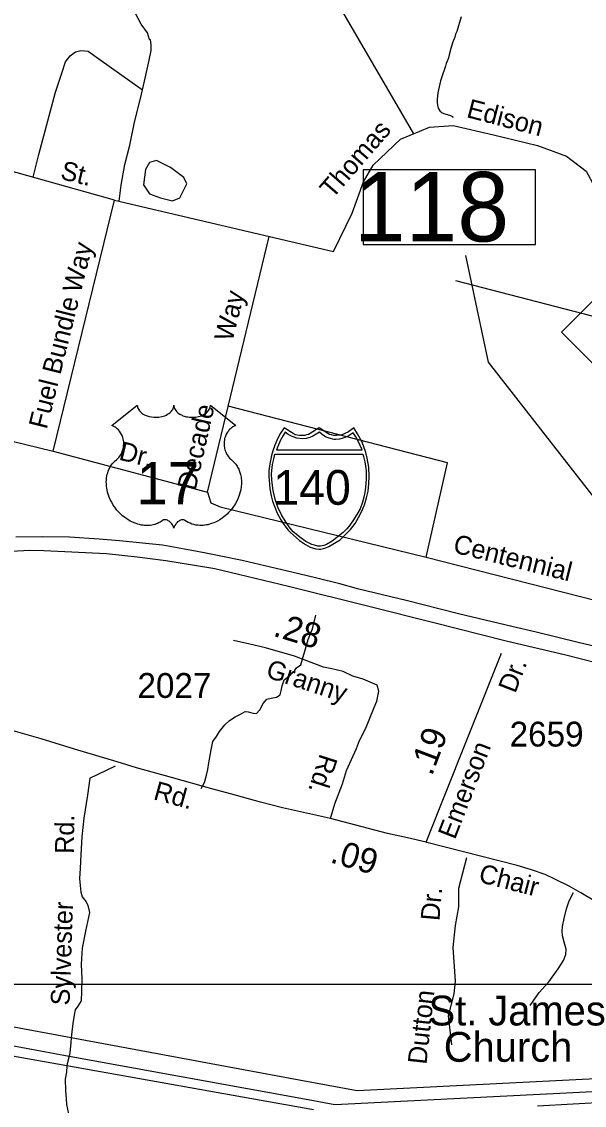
# Model space of a CAD drawing. Extents: x 2290055 to 2389491, y 66597 to 237875.
# Drawn here: x 2321796 to 2324627, y 206121 to 211575 of the extents above; entities that cross this region are included whole.
import ezdxf

# ---------------------------------------------------------------- set-up
doc = ezdxf.new("R2010")
doc.units = 0
for name, color, linetype in [('Exist Boundary Political Urban Extension UEB', 7, 'Continuous'), ('Exist Cultural Church Label', 7, 'Continuous'), ('Exist Hydrographic Creek Single Shore', 7, 'Continuous'), ('Exist Hydrographic Pond Under 1500 Sq Ft', 7, 'Continuous'), ('Exist Road Non-System Type 51', 7, 'Continuous'), ('Exist Road Non-System Type 51 Label', 7, 'Continuous'), ('Exist Road Primary Interstate Divided Center Attributed', 7, 'Continuous'), ('Exist Road Primary Interstate Shield CELL', 7, 'Continuous'), ('Exist Road Primary Interstate Shield Number Label', 7, 'Continuous'), ('Exist Road Primary Interstate Structure Standard Bridge Number Label', 7, 'Continuous'), ('Exist Road Primary NC Shield CELL', 7, 'Continuous'), ('Exist Road Primary US Shield CELL', 7, 'Continuous'), ('Exist Road Primary US Shield Number Label', 7, 'Continuous'), ('Exist Road Secondary Mileage Hundredths English Label', 7, 'Continuous'), ('Exist Road Secondary Type 41 Attributed', 7, 'Continuous'), ('Exist Road Secondary Type 51 Attributed', 7, 'Continuous'), ('Exist Road Secondary Type 51 Label', 7, 'Continuous'), ('Exist Road Secondary Type 51 Number Label', 7, 'Continuous'), ('Exist Utilities Electrical Transmission Line', 7, 'Continuous'), ('Map Preparation Inset Cut Line', 7, 'Continuous')]:
    doc.layers.add(name, color=color, linetype=linetype)

msp = doc.modelspace()

# ---------------------------------------------------------------- linework, layer by layer
at = {"layer": 'Exist Boundary Political Urban Extension UEB'}
msp.add_line((2323192.2, 206247.4), (2322045.3, 206460.6), dxfattribs=at)
for points in [[(2322045.3, 206460.6), (2319967.3, 206846.8), (2316470, 207462), (2316449.6, 207384.5)], [(2325496, 206294.9), (2325184.4, 206279.7), (2323483.8, 206193.2), (2323192.2, 206247.4)]]:
    msp.add_lwpolyline(points, dxfattribs=at)
at = {"layer": 'Exist Hydrographic Creek Single Shore'}
msp.add_lwpolyline([(2324008, 211600.2), (2323985, 211526.2), (2323979.5, 211511.8), (2323975.2, 211497.2), (2323964, 211468.9), (2323955, 211439.9), (2323946.7, 211409.2), (2323943.5, 211393.6), (2323938.5, 211379.4), (2323932, 211365.6), (2323928, 211350.9), (2323908.5, 211292.5), (2323902.7, 211278.4), (2323890.2, 211217.3), (2323887, 211186.1), (2323886.5, 211170.5), (2323887.7, 211155.5), (2323892.2, 211140.7), (2323900, 211127.2), (2323911, 211116.9), (2323925, 211110.8), (2323954.2, 211102.8), (2323963.5, 211097.3), (2323965.5, 211092.8)], dxfattribs=at)
at = {"layer": 'Exist Hydrographic Pond Under 1500 Sq Ft'}
msp.add_lwpolyline([(2322611.4, 210790.5), (2322545.3, 210841.3), (2322474.2, 210876.9), (2322438.6, 210866.8), (2322418.3, 210831.1), (2322408.1, 210754.9), (2322438.6, 210709.1), (2322494.5, 210688.7), (2322555.5, 210673.5), (2322591.1, 210688.7), (2322611.4, 210729.4), (2322626.6, 210759.9)], close=True, dxfattribs=at)
at = {"layer": 'Exist Road Non-System Type 51'}
for points in [[(2322243, 212851.4), (2322448.4, 212804.7), (2322616.6, 212766.4), (2322639.6, 212754.9), (2322739, 212655.4), (2322922.6, 212479.4), (2322968.5, 212418.2), (2323018.2, 212364.6), (2323121.5, 212154.1), (2323362.4, 211706.4), (2323767.3, 211010.4)], [(2322286.7, 210671.8), (2322295.8, 210752.4), (2322315.6, 210857.2), (2322339.8, 210954.2), (2322363.2, 211069.2), (2322394.5, 211188.5), (2322413.1, 211275.2), (2322436.9, 211382.2), (2322446.9, 211430.6), (2322447.8, 211458.7), (2322444.8, 211484.5), (2322438.7, 211486.3), (2322429.4, 211519.9), (2322397.7, 211562.7), (2322367.4, 211619.5), (2322354.6, 211640.5)], [(2321853.1, 210792.4), (2321882.4, 210906.6), (2321966.5, 211220.4), (2321997.1, 211316.1), (2322016.2, 211373.5), (2322039.2, 211404.1), (2322065.9, 211423.2), (2322092.7, 211430.9), (2322131, 211427.1), (2322184.5, 211388.8), (2322403.4, 211231.5)], [(2322262.3, 210677.6), (2323365, 210418.1), (2323458.6, 210612.1), (2323515.4, 210768.9), (2323565.1, 210853.1), (2323702.8, 210983.2), (2323848.1, 211044.4), (2323966.6, 211052), (2324169.3, 211006.1), (2324391.1, 210952.5), (2324536.5, 210899), (2324635.9, 210822.4), (2324761.7, 210592), (2324788.5, 210337.9), (2324801.8, 210057), (2323979.8, 210271)], [(2320556.9, 209754.4), (2321954.9, 209413.6), (2322262.3, 210677.6), (2321580.1, 210869)], [(2321954.9, 209413.6), (2322730.8, 209207.7), (2323040.5, 210494.5)], [(2322730.8, 209207.7), (2322748.2, 209154.2), (2322794.9, 209134.1), (2323830.8, 208880), (2323937.7, 209354.8), (2322834.6, 209639.2)], [(2323830.8, 208880), (2325384.9, 208484.4)], [(2323199.9, 208337.5), (2323221.1, 208406.4), (2323236.8, 208465), (2323258.6, 208519.9), (2323275.9, 208588.6)], [(2322698.3, 207715.4), (2322715.1, 207746.1), (2322725.7, 207782.6), (2322732.5, 207810.8), (2322737.2, 207845), (2322748.6, 207909.5), (2322757, 207951.8), (2322776, 207976.6), (2322790.9, 208003.2), (2322817.6, 208036.3), (2322840.8, 208057.2), (2322870.1, 208076.4), (2322897.6, 208089.5), (2322921.1, 208102.4), (2322935.1, 208100.9), (2322961.4, 208094), (2322977.5, 208092.6), (2322994.7, 208111.3), (2323011.4, 208144), (2323028.6, 208164.7), (2323050.5, 208169.5), (2323078.3, 208174.6), (2323095.8, 208187.3), (2323101, 208207.6), (2323106, 208231.8), (2323116.8, 208262.2), (2323149.7, 208289.5), (2323169, 208308.3), (2323178.4, 208322.7), (2323199.9, 208337.5)], [(2322138, 207767.3), (2322267.6, 207830.4)], [(2322138, 207767.3), (2322127.4, 207682.8), (2322108, 207566), (2322097.7, 207471.6), (2322093.2, 207383.4), (2322090, 207313.2), (2322086, 207263), (2322089.4, 207227.2), (2322092.8, 207193.3), (2322099.7, 207169.5), (2322120.7, 207144.4), (2322129.4, 207126.7), (2322136.8, 207091), (2322116.5, 206998.2), (2322099.9, 206911.5), (2322095.1, 206831.3), (2322098.1, 206755.4), (2322096.6, 206693.3), (2322094.4, 206647.2), (2322077.5, 206620.5), (2322064.2, 206602), (2322059.3, 206573.8), (2322052.9, 206533.5), (2322048.6, 206491.3), (2322045.3, 206460.6)], [(2324034.7, 207366.3), (2323994, 207212.8), (2323994, 207119.5), (2323976.5, 207026.2), (2323964.9, 206915.4), (2323976.5, 206746.4), (2323970.7, 206682.2), (2323941.6, 206571.5), (2323959.1, 206425.7)], [(2324354.3, 206622.8), (2324399.7, 206688.6), (2324447.6, 206742.5), (2324495, 206808.4), (2324521.4, 206849.4), (2324534.2, 206880), (2324535.1, 206906), (2324525.7, 206941.6), (2324516.5, 206973.3), (2324515.5, 206997.3), (2324516.6, 207021.3), (2324525, 207061.7), (2324537, 207110.1), (2324551.4, 207150.7), (2324571.8, 207191.6)], [(2322045.3, 206460.6), (2322042.7, 206437.1), (2322038.8, 206384.9), (2322034.7, 206368.9)], [(2322034.7, 206368.9), (2322024.9, 206330.3), (2322023.8, 206319)], [(2322023.8, 206319), (2322020.6, 206288.1), (2322014, 206251.9), (2322016.3, 206195.9), (2322019.9, 206154.1), (2322022, 206125.3), (2322030.8, 206078.2)]]:
    msp.add_lwpolyline(points, dxfattribs=at)
at = {"layer": 'Exist Road Primary Interstate Divided Center Attributed'}
for points in [[(2325397.2, 208246.1), (2325132.6, 208314.8), (2324992.6, 208350.9), (2324880, 208383.4), (2324761, 208411.6), (2324602, 208448.3), (2324377.2, 208503.7), (2324261.6, 208530.8), (2323993.3, 208594.5), (2323729.8, 208661.3), (2323492.9, 208719.6), (2323395.9, 208744.9), (2323281.1, 208773.8), (2323190.2, 208796.7), (2322904.5, 208862.8), (2322789.7, 208887.4), (2322713.3, 208901.9), (2322651.2, 208913.9), (2322503.9, 208939.8), (2322287.9, 208962.1), (2322185.8, 208971.1), (2322035.8, 208980.1), (2321898.7, 208983.1), (2321766.4, 208981.3)], [(2325400.5, 208167.6), (2325238.6, 208206.1), (2325108.2, 208237), (2324871.6, 208299.2), (2324691.1, 208346.8), (2324534.1, 208386.8), (2324233.2, 208457.4), (2323862.9, 208551.2), (2323549.9, 208630.3), (2323138.9, 208732.5), (2322886.5, 208792.6), (2322767.3, 208821.3), (2322655.5, 208840.2), (2322520.9, 208861.2), (2322376.5, 208880.2), (2322222, 208896.4), (2321907.8, 208911.8), (2321836.2, 208913.1), (2321744.4, 208908.2)]]:
    msp.add_lwpolyline(points, dxfattribs=at)
at = {"layer": 'Exist Road Primary Interstate Shield CELL'}
for points in [[(2323292.4, 208919.9), (2323301.8, 208920.8), (2323314.6, 208923.3), (2323326.9, 208927.4), (2323341.1, 208933.6), (2323361.9, 208945.2), (2323378.6, 208955), (2323398, 208968), (2323424.1, 208991.7), (2323450.1, 209019.1), (2323473.1, 209050.2), (2323491.4, 209079.2), (2323507.5, 209112.3), (2323520.9, 209143.2), (2323531.6, 209178.5), (2323538.6, 209212.8), (2323542.2, 209248.5), (2323544.6, 209288.1), (2323541.9, 209332.6), (2323534.1, 209378.2), (2323526.9, 209406.5), (2323515.8, 209440.5), (2323506.9, 209462.1), (2323486, 209500.6), (2323467.3, 209530.2), (2323440, 209511), (2323422.3, 209501.6), (2323411.4, 209496.7), (2323400.3, 209494.5), (2323379.8, 209492), (2323366.9, 209492.6), (2323354.9, 209495.3), (2323344.8, 209497.5), (2323336.6, 209501.6), (2323292.4, 209530.2), (2323248.1, 209501.6), (2323238.8, 209497.3), (2323229.3, 209495.3), (2323220.1, 209492.8), (2323205, 209492), (2323193.4, 209492.4), (2323181.6, 209494.5), (2323172.2, 209496.5), (2323161.7, 209501.6), (2323116.5, 209530.2), (2323098.8, 209504.4), (2323084.4, 209479), (2323069, 209443.1), (2323059.5, 209415.3), (2323052.6, 209392.4), (2323044.3, 209350.5), (2323040, 209313.9), (2323039.2, 209288.1), (2323044, 209223.5), (2323051, 209189.2), (2323058.2, 209161.4), (2323082.1, 209101.4), (2323100.1, 209067.7), (2323115.5, 209043.6), (2323137, 209016.4), (2323148.7, 209003.4), (2323193.5, 208964.3), (2323223.5, 208943.8), (2323247.4, 208930.9), (2323258.6, 208926.7), (2323276.2, 208921.8)], [(2323121.9, 209509.4), (2323110.9, 209492.5), (2323098.2, 209469.7), (2323088.1, 209446), (2323077.8, 209419.8), (2323509.3, 209419.7), (2323499.3, 209442.1), (2323488.5, 209464.6), (2323477.2, 209485.2), (2323463.5, 209505.1), (2323439.3, 209489.8), (2323421.7, 209481.5), (2323407.5, 209476.6), (2323395.5, 209473.9), (2323376.9, 209472.5), (2323368.6, 209472.9), (2323342.7, 209478.8), (2323325.1, 209486), (2323308.4, 209497.1), (2323294.9, 209509.9), (2323260.7, 209489.2), (2323245.6, 209482.5), (2323228.1, 209478), (2323209, 209475.6), (2323179.6, 209478.8), (2323156.5, 209486.8), (2323136.7, 209497.1)], [(2323511.9, 209398.4), (2323516.5, 209386.2), (2323522.8, 209359.1), (2323526.2, 209338.3), (2323529.6, 209314.3), (2323528.4, 209273.2), (2323526.4, 209230.6), (2323522.5, 209205.4), (2323517.3, 209182.4), (2323510.1, 209157), (2323498.6, 209123.2), (2323482.7, 209094.5), (2323462.8, 209062.7), (2323441.3, 209034.8), (2323432, 209023.2), (2323414.3, 209004.6), (2323382.1, 208978.7), (2323358.5, 208961.1), (2323330.4, 208944.5), (2323316.1, 208938.1), (2323299.4, 208934.6), (2323285.7, 208935.6), (2323269.1, 208940), (2323255.6, 208943.7), (2323226.2, 208959.6), (2323202.3, 208975.5), (2323162.6, 209008.2), (2323141.1, 209033.3), (2323121.1, 209062.7), (2323103.2, 209092.8), (2323084.1, 209132.4), (2323070.7, 209172.3), (2323060.9, 209215.4), (2323054.3, 209268), (2323053.5, 209300.1), (2323055.5, 209331), (2323058.4, 209347.1), (2323062.3, 209367.2), (2323070.2, 209398.2)]]:
    msp.add_lwpolyline(points, close=True, dxfattribs=at)
at = {"layer": 'Exist Road Primary Interstate Structure Standard Bridge Number Label'}
msp.add_lwpolyline([(2324381.4, 210828.9), (2323514.9, 210828.9), (2323514.9, 210453.3), (2324381.4, 210453.3)], close=True, dxfattribs=at)
msp.add_lwpolyline([(2325298.7, 208383.1), (2324145, 209861.8), (2324031.3, 210398)], dxfattribs=at)
at = {"layer": 'Exist Road Primary NC Shield CELL'}
msp.add_lwpolyline([(2324511.9, 210012.9), (2324844.8, 210345.9), (2325177.8, 210012.9), (2324844.8, 209679.9)], close=True, dxfattribs=at)
at = {"layer": 'Exist Road Primary US Shield CELL'}
msp.add_lwpolyline([(2322377.6, 209645.3), (2322377.9, 209639.9), (2322379.2, 209633.6), (2322380.2, 209630.4), (2322383.2, 209624.1), (2322388, 209616.8), (2322394.8, 209609.5), (2322402.5, 209603.2), (2322407.7, 209599.9), (2322416.4, 209595.2), (2322426.4, 209591), (2322437.5, 209587.8), (2322448.8, 209585.5), (2322461.2, 209584.2), (2322473.4, 209583.9), (2322486.6, 209584.9), (2322501.2, 209587.7), (2322508, 209589.5), (2322515.5, 209592.1), (2322522.5, 209595), (2322530.1, 209599.1), (2322536.3, 209603), (2322541.1, 209606.5), (2322547.9, 209613), (2322553.4, 209619.8), (2322555.7, 209623.6), (2322557.6, 209627.2), (2322560.3, 209635), (2322561.1, 209638.4), (2322561.6, 209645.5), (2322562.1, 209639.6), (2322562.7, 209635.8), (2322563.7, 209632.2), (2322565.2, 209628.3), (2322567.9, 209622.8), (2322571, 209618.3), (2322576.7, 209611.5), (2322580.3, 209608.2), (2322583.5, 209605.5), (2322592.3, 209599.5), (2322602.5, 209594.3), (2322607.5, 209592.1), (2322612.7, 209590.3), (2322619.2, 209588.3), (2322625.9, 209586.7), (2322632.6, 209585.6), (2322639.5, 209584.6), (2322646.4, 209584.1), (2322652.1, 209583.9), (2322659.1, 209584), (2322665.6, 209584.4), (2322672.2, 209585.1), (2322679.5, 209586.4), (2322685.3, 209587.7), (2322693.1, 209589.7), (2322700.1, 209592.2), (2322706.2, 209594.9), (2322714.2, 209599.1), (2322720.6, 209603.1), (2322725.4, 209606.9), (2322731, 209612), (2322736.3, 209618.2), (2322739.4, 209622.7), (2322741.6, 209627.3), (2322743.7, 209632.2), (2322744.9, 209637.4), (2322745.5, 209641.8), (2322745.6, 209645.7), (2322874.2, 209543.2), (2322871.2, 209542.1), (2322864.2, 209538.6), (2322858.7, 209535.4), (2322849.8, 209529.1), (2322846, 209525.7), (2322842.2, 209522.2), (2322838.7, 209518.4), (2322835.7, 209514.8), (2322832, 209509.6), (2322828.6, 209504.4), (2322825.3, 209498.7), (2322823, 209493.8), (2322819, 209483.5), (2322817.1, 209476.9), (2322815.9, 209471.4), (2322814.4, 209459.9), (2322814, 209454.4), (2322814, 209449.1), (2322814.3, 209443.4), (2322814.8, 209437.9), (2322815.8, 209432.2), (2322816.7, 209427.2), (2322818.3, 209421), (2322820.6, 209413.9), (2322823.4, 209407), (2322829.3, 209395.8), (2322836.8, 209384.4), (2322842.2, 209378), (2322847.6, 209372.5), (2322855.5, 209365.8), (2322859.8, 209362), (2322864.7, 209357.1), (2322872.8, 209347.8), (2322876, 209343.4), (2322879.3, 209338.4), (2322882.4, 209333.3), (2322885.4, 209327.9), (2322887.8, 209323.1), (2322892.4, 209312), (2322895.7, 209301.3), (2322897.2, 209295.7), (2322899.6, 209283.1), (2322900.5, 209276.9), (2322901.5, 209264.6), (2322901.5, 209249.7), (2322900.4, 209235.5), (2322897.7, 209219), (2322895.5, 209209.2), (2322892.1, 209197.7), (2322888.9, 209187.7), (2322883, 209173.1), (2322877.8, 209162.4), (2322871, 209150), (2322866.4, 209142.4), (2322861, 209134.4), (2322854.2, 209125.1), (2322846.3, 209115.2), (2322836.8, 209104.8), (2322829.2, 209097.2), (2322819.2, 209088.2), (2322813.1, 209083.2), (2322804.4, 209076.6), (2322792.6, 209068.7), (2322780.9, 209062), (2322770.9, 209056.9), (2322762.1, 209053.1), (2322750.7, 209048.8), (2322731.7, 209043.5), (2322724.8, 209042.1), (2322716.6, 209040.9), (2322709, 209040.1), (2322701.5, 209039.6), (2322691.5, 209039.6), (2322681.5, 209040.4), (2322672.1, 209041.8), (2322662.3, 209043.8), (2322652.1, 209046.9), (2322642.8, 209050.5), (2322633.3, 209055.1), (2322617.4, 209065.2), (2322612.8, 209067.6), (2322610.3, 209068.3), (2322604.1, 209068.6), (2322598.3, 209067.4), (2322592.4, 209065), (2322588.8, 209063.1), (2322584.1, 209060), (2322580.4, 209057.1), (2322576, 209052.9), (2322573, 209049.4), (2322570.7, 209046.7), (2322566.2, 209039.6), (2322564.6, 209036.3), (2322562.9, 209032), (2322561.5, 209025.6), (2322559.5, 209033.6), (2322557.1, 209039), (2322554.4, 209043.5), (2322551.5, 209047.5), (2322547, 209052.7), (2322543, 209056.6), (2322538.1, 209060.5), (2322533, 209063.6), (2322528.8, 209065.8), (2322525, 209067.2), (2322520.4, 209068.4), (2322516.6, 209068.7), (2322513.5, 209068.6), (2322509.2, 209067.6), (2322503.4, 209063.4), (2322497.9, 209059.6), (2322491.9, 209055.9), (2322484.8, 209052.1), (2322479.5, 209049.7), (2322473.3, 209047.2), (2322466, 209044.8), (2322458.1, 209042.8), (2322450, 209041.2), (2322442.8, 209040), (2322435.2, 209039.3), (2322428.3, 209039.1), (2322421, 209039.2), (2322414.3, 209039.7), (2322406.5, 209040.4), (2322396.7, 209041.8), (2322388.7, 209043.7), (2322380.2, 209045.9), (2322371.4, 209048.7), (2322362.1, 209052.3), (2322350.4, 209057.3), (2322342.3, 209061.5), (2322329.4, 209068.9), (2322314.4, 209079.3), (2322303.1, 209088.5), (2322294.7, 209096), (2322282.5, 209108.5), (2322275.3, 209116.6), (2322264.1, 209131.2), (2322256.8, 209141.8), (2322252.2, 209149.5), (2322245.3, 209162), (2322241.6, 209169.8), (2322236.7, 209181.2), (2322232.9, 209191.6), (2322229.7, 209201.5), (2322228, 209207.8), (2322225.6, 209218.8), (2322224.1, 209226.6), (2322222.6, 209237.4), (2322221.8, 209248.7), (2322221.7, 209259.1), (2322221.9, 209267.7), (2322222.9, 209277.9), (2322224.6, 209288.6), (2322226.7, 209297.8), (2322228.6, 209304.4), (2322231.3, 209312.4), (2322234.9, 209321.3), (2322239.2, 209329.8), (2322243.2, 209336.9), (2322248.3, 209344.5), (2322253.3, 209351), (2322259.9, 209358.1), (2322266.7, 209364.6), (2322273, 209369.7), (2322280.4, 209377), (2322284.3, 209381.4), (2322289, 209387.6), (2322292.7, 209393.3), (2322295.7, 209398.4), (2322299.6, 209405.9), (2322301.9, 209411.5), (2322304.9, 209420.2), (2322306.4, 209426.3), (2322307.9, 209434.1), (2322308.9, 209441.5), (2322309.3, 209450.6), (2322309, 209458.2), (2322308, 209467.1), (2322306.4, 209475.6), (2322304.4, 209483.1), (2322301.2, 209491.6), (2322298.2, 209497.8), (2322293.3, 209506.3), (2322287.8, 209514.1), (2322282.2, 209520.5), (2322276.5, 209526.2), (2322271, 209530.4), (2322265.8, 209534.2), (2322259.3, 209538.1), (2322253, 209541.2), (2322249, 209542.8)], close=True, dxfattribs=at)
at = {"layer": 'Exist Road Secondary Type 41 Attributed'}
msp.add_lwpolyline([(2323169.3, 208382.3), (2323023.1, 208423.7), (2322944.4, 208442.8), (2322862.4, 208460.9)], dxfattribs=at)
at = {"layer": 'Exist Road Secondary Type 51 Attributed'}
for points in [[(2323349.1, 207564.1), (2323371.6, 207638.1), (2323409.6, 207739.6), (2323431, 207806.5), (2323480.9, 207916.9), (2323496.3, 207957.7), (2323528, 208018.9), (2323543.9, 208061.9), (2323568.8, 208123.6), (2323582.4, 208154.9), (2323593.7, 208204.7), (2323584.7, 208236.4), (2323514.5, 208266.4), (2323462.4, 208281.8), (2323413, 208304.4), (2323355.9, 208318), (2323315.1, 208327.1), (2323169.3, 208382.3)], [(2323831.3, 207446), (2323900.9, 207623.2), (2324210.2, 208397.4)], [(2323349.1, 207564.1), (2323109, 207617.7), (2322998, 207647.2), (2322846.3, 207688.5), (2322753.4, 207713.4), (2322548.9, 207770.3), (2322372.9, 207819.9), (2322275.5, 207849.4), (2322061.3, 207913.8), (2321894.5, 207965.1), (2321729.7, 208012.5)], [(2323831.3, 207446), (2323736.4, 207466.4), (2323635.9, 207489.5), (2323349.1, 207564.1)], [(2325482.6, 206755.4), (2325447.6, 206750.8), (2325377.6, 206756.6), (2325264.8, 206790.5), (2325104, 206888), (2324939.6, 206990), (2324830.8, 207053.4), (2324758.4, 207101), (2324610.1, 207191.1), (2324550, 207223.4), (2324479.4, 207259.9), (2324430.4, 207282.1), (2324361.6, 207306.6), (2324288.2, 207328.6), (2323835.2, 207444.1), (2323831.3, 207446)]]:
    msp.add_lwpolyline(points, dxfattribs=at)
at = {"layer": 'Exist Utilities Electrical Transmission Line'}
for p, q in [((2316449.6, 207384.5), (2322034.7, 206368.9)), ((2322023.8, 206319), (2316431.4, 207315.2)), ((2322034.7, 206368.9), (2323237.9, 206150.1)), ((2323264.7, 206098), (2322023.8, 206319)), ((2325505.4, 206178.5), (2324392, 206115.9))]:
    msp.add_line(p, q, dxfattribs=at)
msp.add_lwpolyline([(2323237.9, 206150.1), (2323372.2, 206125.7), (2325501.1, 206232.5)], dxfattribs=at)
at = {"layer": 'Map Preparation Inset Cut Line'}
msp.add_lwpolyline([(2316877.7, 206729.9), (2331165.3, 206729.9), (2331165.3, 197552.6), (2316877.7, 197552.6)], close=True, dxfattribs=at)

# ---------------------------------------------------------------- texts
at = {"layer": 'Exist Cultural Church Label'}
for s, p in [('St. James', (2323843.2, 206522.8)), ('Church', (2323919.8, 206340))]:
    msp.add_text(s, height=150, dxfattribs=at).set_placement(p)
at = {"layer": 'Exist Road Non-System Type 51 Label'}
for s, rotation, p in [('Edison', 345.3508, (2324029.7, 211095.9)), ('Thomas ', 49.1038, (2323359.6, 210680.2)), ('St.', 346.1152, (2321985.8, 210784.5)), ('Way', 75.9992, (2322092.4, 210204.9)), ('Way', 75.9507, (2322855.8, 209960.9)), ('Bundle', 75.9992, (2321990, 209794.3)), ('Fuel', 75.9992, (2321921.7, 209520.3)), ('Decade', 77.2509, (2322670.2, 209210.7)), ('Dr.', 346.0394, (2322280.6, 209371.5)), ('Centennial', 345.9772, (2323961.5, 208904.9)), ('Rd.', 89.3482, (2322058.5, 207386.2)), ('Dr.', 85.1395, (2323897.6, 207046.8)), ('Sylvester', 88.0477, (2322036.5, 206622.5)), ('Dutton', 83.7835, (2323832.4, 206323.8))]:
    msp.add_text(s, height=95, rotation=rotation, dxfattribs=at).set_placement(p)
at = {"layer": 'Exist Road Primary Interstate Shield Number Label'}
msp.add_text('140', height=175, dxfattribs=at).set_placement((2323061.7, 209143.7))
at = {"layer": 'Exist Road Primary Interstate Structure Standard Bridge Number Label'}
msp.add_text('118', height=350, dxfattribs=at).set_placement((2323467.5, 210468.9))
at = {"layer": 'Exist Road Primary US Shield Number Label'}
msp.add_text('17', height=212.5, dxfattribs=at).set_placement((2322373.3, 209146))
at = {"layer": 'Exist Road Secondary Mileage Hundredths English Label'}
for s, rotation, p in [('.28', 342.7357, (2323056.2, 208485.5)), ('.19', 69.2308, (2323859.6, 207774.8)), ('.09', 343.8377, (2323342.9, 207345))]:
    msp.add_text(s, height=125, rotation=rotation, dxfattribs=at).set_placement(p)
at = {"layer": 'Exist Road Secondary Type 51 Label'}
for s, rotation, p in [('Granny', 341.7621, (2323019.2, 208277.7)), ('Dr.', 68.8087, (2324279.4, 208190.6)), ('Emerson', 68.8087, (2323975.7, 207454.8)), ('Rd.', 252.1762, (2323297.1, 207894.8)), ('Rd.', 344.6227, (2322453.8, 207662.2)), ('Chair', 345.5886, (2324089.9, 207246.3))]:
    msp.add_text(s, height=95, rotation=rotation, dxfattribs=at).set_placement(p)
at = {"layer": 'Exist Road Secondary Type 51 Number Label'}
for s, p in [('2027', (2322378.5, 208171.6)), ('2659', (2324251.2, 207926.8))]:
    msp.add_text(s, height=125, dxfattribs=at).set_placement(p)

doc.saveas('drawing.dxf')
